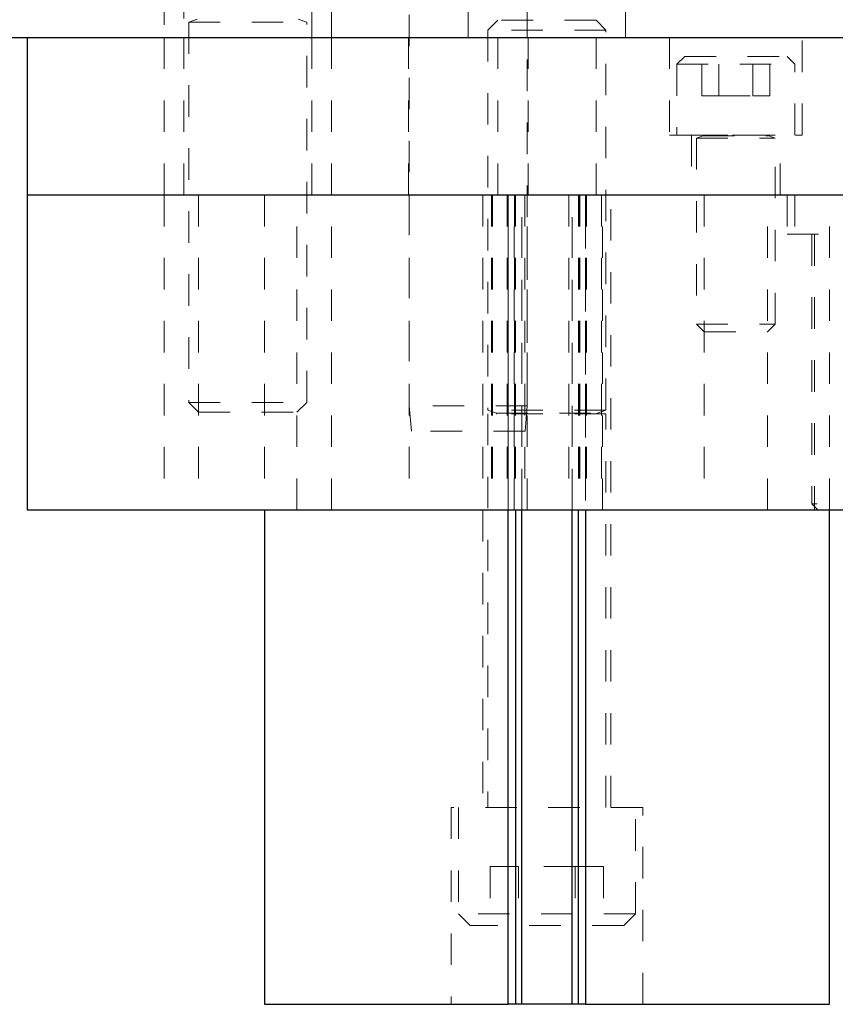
# Model space of a CAD drawing. Header units: inches. Extents: x 220 to 877, y 4 to 174.
# Tile 519 of 656: x 560.15 to 562.74, y 133.71 to 136.84. Entities that reach past the tile are written whole.
import ezdxf

# ---------------------------------------------------------------- set-up
doc = ezdxf.new("R2010")
doc.units = ezdxf.units.IN
doc.header["$LTSCALE"] = 0.5
doc.header["$MEASUREMENT"] = 0
doc.linetypes.add('HIDDEN', pattern=[0.225, 0.15, -0.075])
for name, color, linetype in [('DST-M-S', 53, 'Continuous'), ('PAD-M-S', 135, 'Continuous'), ('PBU-M-S', 8, 'Continuous'), ('PUN-M-S', 8, 'Continuous'), ('SVF-M-S', 8, 'Continuous')]:
    doc.layers.add(name, color=color, linetype=linetype)

msp = doc.modelspace()

# ---------------------------------------------------------------- linework, layer by layer
at = {"color": 7, "linetype": 'HIDDEN', "lineweight": 18}
for p, q in [((561.64651, 136.27917), (561.64651, 135.27917)), ((561.64953, 136.27917), (561.64953, 135.27917)), ((561.69651, 136.27917), (561.69651, 135.27917)), ((561.71959, 136.27917), (561.71959, 135.27917)), ((561.72261, 136.27917), (561.72261, 135.27917)), ((561.75261, 136.27917), (561.75261, 135.27917)), ((561.89261, 136.27917), (561.89261, 135.27917)), ((561.92261, 136.27917), (561.92261, 135.27917)), ((561.92562, 136.27917), (561.92562, 135.27917)), ((561.9487, 136.27917), (561.9487, 135.27917)), ((561.99568, 136.27917), (561.99568, 135.27917)), ((561.9987, 135.27917), (561.9987, 136.27917))]:
    msp.add_line(p, q, dxfattribs=at)
at = {"layer": 'DST-M-S', "linetype": 'HIDDEN', "lineweight": 18}
for p, q in [((561.38511, 138.77917), (561.38511, 136.77917)), ((561.76011, 136.77917), (561.76011, 138.77917)), ((560.66961, 138.33917), (560.66961, 136.77917)), ((561.07561, 136.77917), (561.07561, 138.33917)), ((560.60711, 137.91917), (560.60711, 136.77917)), ((561.13811, 136.77917), (561.13811, 137.91917)), ((561.57261, 137.27917), (561.57261, 136.77917)), ((562.07261, 136.77917), (562.07261, 137.27917))]:
    msp.add_line(p, q, dxfattribs=at)
at = {"layer": 'DST-M-S', "linetype": 'Continuous', "lineweight": 25}
msp.add_line((541.97261, 136.77917), (575.47261, 136.77917), dxfattribs=at)
at = {"layer": 'PAD-M-S', "linetype": 'Continuous', "lineweight": 25}
for p, q in [((560.17261, 136.27917), (565.47261, 136.27917)), ((560.17261, 136.27917), (560.17261, 135.27917)), ((560.17261, 135.27917), (565.47261, 135.27917))]:
    msp.add_line(p, q, dxfattribs=at)
at = {"layer": 'PAD-M-S', "linetype": 'HIDDEN', "lineweight": 18}
for p, q in [((560.60711, 136.27917), (560.60711, 135.27917)), ((560.71636, 136.27917), (560.71636, 135.27917)), ((560.92561, 136.27917), (560.92561, 135.27917)), ((561.02886, 135.27917), (561.02886, 136.27917)), ((561.13811, 135.27917), (561.13811, 136.27917)), ((561.38511, 136.27917), (561.38511, 135.27917)), ((561.64651, 136.27917), (561.64651, 135.27917)), ((561.64953, 136.27917), (561.64953, 135.27917)), ((561.69651, 136.27917), (561.69651, 135.27917)), ((561.71831, 135.27917), (561.71831, 136.27917)), ((561.76011, 135.27917), (561.76011, 136.27917)), ((561.9269, 136.27917), (561.9269, 135.27917)), ((561.9487, 136.27917), (561.9487, 135.27917)), ((561.99568, 136.27917), (561.99568, 135.27917)), ((561.9987, 135.27917), (561.9987, 136.27917)), ((562.32211, 136.27917), (562.32211, 135.27917)), ((562.52311, 135.27917), (562.52311, 136.27917)), ((562.58511, 136.27917), (562.58511, 136.15417)), ((562.71961, 135.27917), (562.71961, 136.27917)), ((562.58511, 136.15417), (563.76011, 136.15417)), ((562.67261, 136.15417), (562.67261, 135.27917))]:
    msp.add_line(p, q, dxfattribs=at)
at = {"layer": 'PBU-M-S', "linetype": 'Continuous', "lineweight": 25}
for p, q in [((560.17261, 136.77917), (560.17261, 136.27917)), ((560.17261, 136.27917), (565.47261, 136.27917))]:
    msp.add_line(p, q, dxfattribs=at)
at = {"layer": 'PBU-M-S', "linetype": 'HIDDEN', "lineweight": 18}
for p, q in [((560.60711, 136.77917), (560.60711, 136.27917)), ((560.66961, 136.77917), (560.66961, 136.27917)), ((561.07561, 136.27917), (561.07561, 136.77917)), ((561.13811, 136.27917), (561.13811, 136.77917)), ((561.38261, 136.77917), (561.38261, 136.27917)), ((561.66636, 136.77917), (561.66636, 136.27917)), ((561.76261, 136.27917), (561.76261, 136.77917)), ((561.97886, 136.27917), (561.97886, 136.77917)), ((562.21161, 136.77917), (562.21161, 136.46917)), ((562.63361, 136.46917), (562.63361, 136.77917)), ((562.21161, 136.46917), (562.63361, 136.46917)), ((562.28211, 136.46917), (562.28211, 136.27917)), ((562.56311, 136.27917), (562.56311, 136.46917))]:
    msp.add_line(p, q, dxfattribs=at)
at = {"layer": 'PUN-M-S', "linetype": 'HIDDEN', "lineweight": 18}
for p, q in [((560.92561, 136.27917), (560.92561, 135.27917)), ((561.61961, 136.27917), (561.61961, 134.33417)), ((561.69987, 136.27917), (561.69987, 133.70917)), ((561.69987, 135.27917), (561.69987, 136.27917)), ((561.74261, 133.70917), (561.74261, 136.27917)), ((561.74261, 135.27917), (561.74261, 136.27917)), ((561.90261, 133.70917), (561.90261, 136.27917)), ((561.90261, 135.27917), (561.90261, 136.27917)), ((561.94534, 133.70917), (561.94534, 136.27917)), ((561.94534, 136.27917), (561.94534, 135.27917)), ((562.02561, 134.33417), (562.02561, 136.27917)), ((562.71961, 135.27917), (562.71961, 136.27917)), ((562.12711, 134.33417), (561.51811, 134.33417)), ((561.51811, 134.33417), (561.51811, 133.70917)), ((562.12711, 133.70917), (562.12711, 134.33417))]:
    msp.add_line(p, q, dxfattribs=at)
at = {"layer": 'PUN-M-S', "linetype": 'Continuous', "lineweight": 25}
for p, q in [((560.92561, 135.27917), (560.92561, 133.70917)), ((561.69987, 133.70917), (561.69987, 135.27917)), ((561.72261, 135.27917), (561.72261, 133.70917)), ((561.74261, 133.70917), (561.74261, 135.27917)), ((561.90261, 133.70917), (561.90261, 135.27917)), ((561.92261, 133.70917), (561.92261, 135.27917)), ((561.94534, 135.27917), (561.94534, 133.70917)), ((562.71961, 133.70917), (562.71961, 135.27917)), ((560.92561, 133.70917), (561.69987, 133.70917)), ((561.72261, 133.70917), (561.69987, 133.70917)), ((561.74261, 133.70917), (561.72261, 133.70917)), ((561.90261, 133.70917), (561.74261, 133.70917)), ((561.92261, 133.70917), (561.90261, 133.70917)), ((561.94534, 133.70917), (561.92261, 133.70917)), ((561.94534, 133.70917), (562.71961, 133.70917))]:
    msp.add_line(p, q, dxfattribs=at)
at = {"layer": 'SVF-M-S', "linetype": 'HIDDEN', "lineweight": 18}
for p, q in [((561.38511, 137.45117), (561.38511, 135.60917)), ((561.76011, 135.60917), (561.76011, 137.45117)), ((560.71216, 136.83725), (560.68511, 136.8274)), ((560.68511, 136.8274), (561.06011, 136.8274)), ((560.68511, 136.8274), (560.68511, 135.62042)), ((561.06011, 136.8274), (561.03305, 136.83725)), ((561.06011, 135.62042), (561.06011, 136.8274)), ((561.66636, 136.83417), (561.63511, 136.80292)), ((561.97886, 136.83417), (561.66636, 136.83417)), ((562.01011, 136.80292), (561.97886, 136.83417)), ((562.01011, 136.80292), (561.63511, 136.80292)), ((561.63511, 136.80292), (561.63511, 135.59593)), ((562.01011, 135.59593), (562.01011, 136.80292)), ((562.26011, 136.71917), (562.23511, 136.69417)), ((562.23511, 136.69417), (562.61011, 136.69417)), ((562.23511, 136.69417), (562.23511, 136.46917)), ((562.26011, 136.71917), (562.58511, 136.71917)), ((562.31435, 136.59417), (562.31435, 136.71917)), ((562.36848, 136.59417), (562.36848, 136.71917)), ((562.47673, 136.59417), (562.47673, 136.71917)), ((562.53086, 136.59417), (562.53086, 136.71917)), ((562.61011, 136.69417), (562.58511, 136.71917)), ((562.61011, 136.46917), (562.61011, 136.69417)), ((562.31435, 136.59417), (562.36848, 136.59417)), ((562.36848, 136.59417), (562.47673, 136.59417)), ((562.47673, 136.59417), (562.53086, 136.59417)), ((562.29761, 136.46917), (562.29761, 136.46877)), ((562.29761, 136.46877), (562.54761, 136.46877)), ((562.31791, 136.46725), (562.29761, 136.45986)), ((562.29761, 136.45986), (562.54761, 136.45986)), ((562.29761, 136.45986), (562.29761, 135.86867)), ((562.31791, 136.46725), (562.52552, 136.46725)), ((562.54761, 136.45986), (562.5273, 136.46725)), ((562.54761, 136.46877), (562.54761, 136.46917)), ((562.54761, 135.86867), (562.54761, 136.45986)), ((562.61011, 136.27917), (562.61011, 136.15417)), ((562.66441, 136.15417), (562.66441, 135.29817)), ((562.29761, 135.86867), (562.54761, 135.86867)), ((562.29761, 135.86867), (562.32211, 135.84417)), ((562.52311, 135.84417), (562.54761, 135.86867)), ((562.32211, 135.84417), (562.52311, 135.84417)), ((560.68511, 135.62042), (561.06011, 135.62042)), ((560.68511, 135.62042), (560.71636, 135.58917)), ((561.02886, 135.58917), (561.06011, 135.62042)), ((561.76011, 135.60917), (561.38511, 135.60917)), ((561.38511, 135.60917), (561.3921, 135.52917)), ((561.75311, 135.52917), (561.76011, 135.60917)), ((560.71636, 135.58917), (561.02886, 135.58917)), ((562.01011, 135.59593), (561.63511, 135.59593)), ((561.63511, 135.59593), (561.66216, 135.58609)), ((562.01011, 135.58456), (561.63511, 135.58456)), ((561.63511, 135.58456), (561.63511, 134.33417)), ((561.66216, 135.58609), (561.98126, 135.58609)), ((561.98305, 135.58609), (562.01011, 135.59593)), ((562.01011, 134.33417), (562.01011, 135.58456)), ((561.75311, 135.52917), (561.3921, 135.52917)), ((563.68081, 135.29817), (562.66441, 135.29817)), ((562.68341, 135.27917), (562.66441, 135.29817)), ((561.54136, 134.33417), (561.54136, 133.99667)), ((562.10386, 133.99667), (562.10386, 134.33417)), ((561.73254, 134.14667), (561.64247, 134.14667)), ((561.64247, 134.14667), (561.64247, 133.95917)), ((561.73254, 134.14667), (561.73254, 133.95917)), ((561.91267, 134.14667), (561.73254, 134.14667)), ((561.91267, 134.14667), (561.91267, 133.95917)), ((562.00274, 134.14667), (561.91267, 134.14667)), ((562.00274, 134.14667), (562.00274, 133.95917)), ((562.10386, 133.99667), (561.54136, 133.99667)), ((561.54136, 133.99667), (561.57886, 133.95917)), ((562.06636, 133.95917), (562.10386, 133.99667)), ((562.06636, 133.95917), (561.57886, 133.95917))]:
    msp.add_line(p, q, dxfattribs=at)
for centre, start, end in [((562.31764, 136.46799), 290, 90), ((562.52757, 136.46799), 90, 250), ((561.66189, 135.58535), 270, 70), ((561.98332, 135.58535), 110, 270)]:
    msp.add_arc(centre, 0.000787, start, end, dxfattribs=at)

doc.saveas('drawing.dxf')
